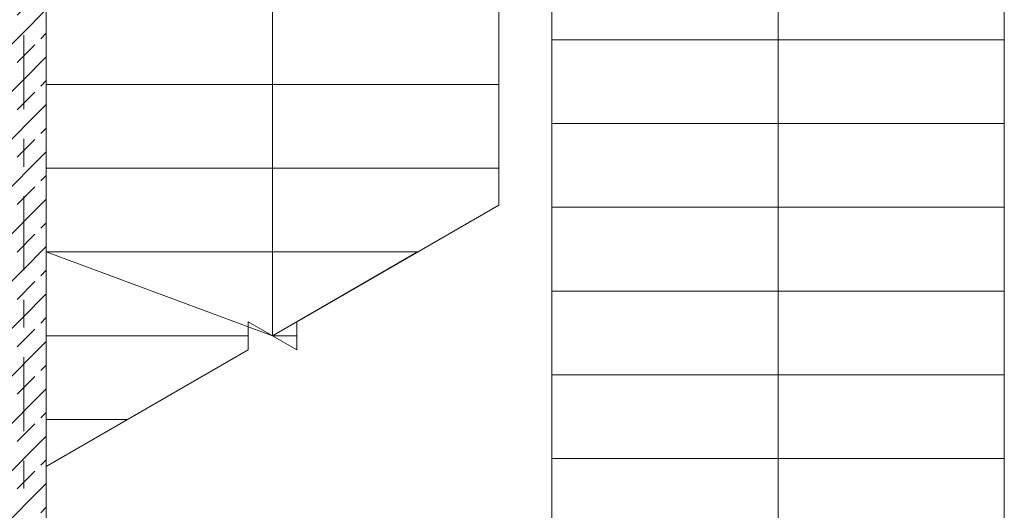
# Model space of a CAD drawing. Header units: metres. Extents: x -3.6 to 85.2, y -11 to 16.8.
# Tile 477 of 508: x 47.3 to 50.8, y 9.3 to 11.1. Entities that reach past the tile are written whole.
import ezdxf

# ---------------------------------------------------------------- set-up
doc = ezdxf.new("R2010")
doc.units = ezdxf.units.M
doc.header["$MEASUREMENT"] = 0
doc.linetypes.add('Strichlinie doppelt', pattern=[0.546806, 0.264583, -0.105833, 0.070556, -0.105833])
for name, color, linetype in [('451 - Universal.Achsen Raster', 7, 'Continuous'), ('605 - Struktur.Wand Innen', 7, 'Continuous'), ('610 - Struktur.Treppe_ Rampe', 7, 'Continuous')]:
    doc.layers.add(name, color=color, linetype=linetype)

msp = doc.modelspace()

# ---------------------------------------------------------------- hatches: boundary and pattern name
at = {"layer": '605 - Struktur.Wand Innen', "linetype": 'Continuous', "lineweight": 0, "true_color": 0x000000}
h = msp.add_hatch(dxfattribs=at)
h.set_pattern_fill('Beton__Stahlbeton_0001', color=18, style=0, pattern_type=2)
h.set_pattern_definition([(45, (0, 0), (-0.0848528, 0.0848528), []), (45, (-0.04243, 0.04243), (-0.0848528, 0.0848528), [0.09, -0.03])])
h.paths.add_polyline_path([(47.41, 13), (47.24, 13), (47.24, 8.5), (47.41, 8.5)])

# ---------------------------------------------------------------- linework, layer by layer
at = {"layer": '451 - Universal.Achsen Raster', "color": 160, "linetype": 'Strichlinie doppelt', "lineweight": 9, "true_color": 0x3232ff}
msp.add_line((47.33, -10.585), (47.33, 16.355), dxfattribs=at)
at = {"layer": '605 - Struktur.Wand Innen', "color": 7, "linetype": 'Continuous', "lineweight": 18, "flags": 128}
for points in [[(47.41, 8.5), (47.41, 13)], [(50.84, 13), (50.84, 8.5)]]:
    msp.add_lwpolyline(points, dxfattribs=at)
at = {"layer": '610 - Struktur.Treppe_ Rampe', "color": 7, "linetype": 'Continuous', "lineweight": 13}
for p, q in [((47.41, 12.025), (47.41, 9.4573)), ((49.03, 10.3926), (49.03, 12.025)), ((49.22, 11.885), (49.22, 8.885)), ((50.84, 8.885), (50.84, 11.885))]:
    msp.add_line(p, q, dxfattribs=at)
at = {"layer": '610 - Struktur.Treppe_ Rampe', "color": 7, "linetype": 'Continuous', "lineweight": 18}
for p, q in [((48.22, 12.025), (48.22, 9.925)), ((50.03, 9.185), (50.03, 11.885)), ((49.22, 11.285), (49.22, 10.985)), ((50.84, 10.985), (50.84, 11.285)), ((47.41, 11.125), (47.41, 10.825)), ((49.03, 10.825), (49.03, 11.125)), ((50.84, 10.985), (49.22, 10.985)), ((49.22, 10.985), (49.22, 10.685)), ((49.22, 10.985), (50.84, 10.985)), ((50.84, 10.685), (50.84, 10.985)), ((47.41, 10.825), (49.03, 10.825)), ((49.03, 10.825), (47.41, 10.825)), ((47.41, 10.825), (47.41, 10.525)), ((49.03, 10.525), (49.03, 10.825)), ((50.84, 10.685), (49.22, 10.685)), ((49.22, 10.685), (49.22, 10.385)), ((49.22, 10.685), (50.84, 10.685)), ((50.84, 10.385), (50.84, 10.685)), ((47.41, 10.525), (49.03, 10.525)), ((49.03, 10.525), (47.41, 10.525)), ((47.41, 10.525), (47.41, 10.225)), ((49.03, 10.3926), (49.03, 10.525)), ((49.03, 10.3926), (48.3066, 9.975)), ((50.84, 10.385), (49.22, 10.385)), ((49.22, 10.385), (49.22, 10.085)), ((49.22, 10.385), (50.84, 10.385)), ((50.84, 10.085), (50.84, 10.385)), ((47.41, 10.225), (48.7396, 10.225)), ((48.7396, 10.225), (47.41, 10.225)), ((47.41, 10.225), (47.41, 9.925)), ((47.41, 10.225), (48.22, 9.925)), ((48.22, 9.925), (48.7396, 10.225)), ((50.84, 10.085), (49.22, 10.085)), ((49.22, 10.085), (49.22, 9.785)), ((49.22, 10.085), (50.84, 10.085)), ((50.84, 9.785), (50.84, 10.085)), ((48.3066, 9.875), (48.1334, 9.975)), ((48.1334, 9.975), (48.1334, 9.875)), ((48.3066, 9.975), (48.3066, 9.875)), ((47.41, 9.925), (48.1334, 9.925)), ((48.1334, 9.925), (47.41, 9.925)), ((47.41, 9.925), (47.41, 9.625)), ((48.22, 9.925), (48.3066, 9.925)), ((48.3066, 9.925), (48.22, 9.925)), ((48.1334, 9.875), (47.41, 9.4573)), ((50.84, 9.785), (49.22, 9.785)), ((49.22, 9.785), (49.22, 9.485)), ((49.22, 9.785), (50.84, 9.785)), ((50.84, 9.485), (50.84, 9.785)), ((47.41, 9.625), (47.7004, 9.625)), ((47.7004, 9.625), (47.41, 9.625)), ((47.41, 9.625), (47.41, 9.4573)), ((50.84, 9.485), (49.22, 9.485)), ((49.22, 9.485), (49.22, 9.185)), ((49.22, 9.485), (50.84, 9.485)), ((50.84, 9.185), (50.84, 9.485))]:
    msp.add_line(p, q, dxfattribs=at)

doc.saveas('drawing.dxf')
